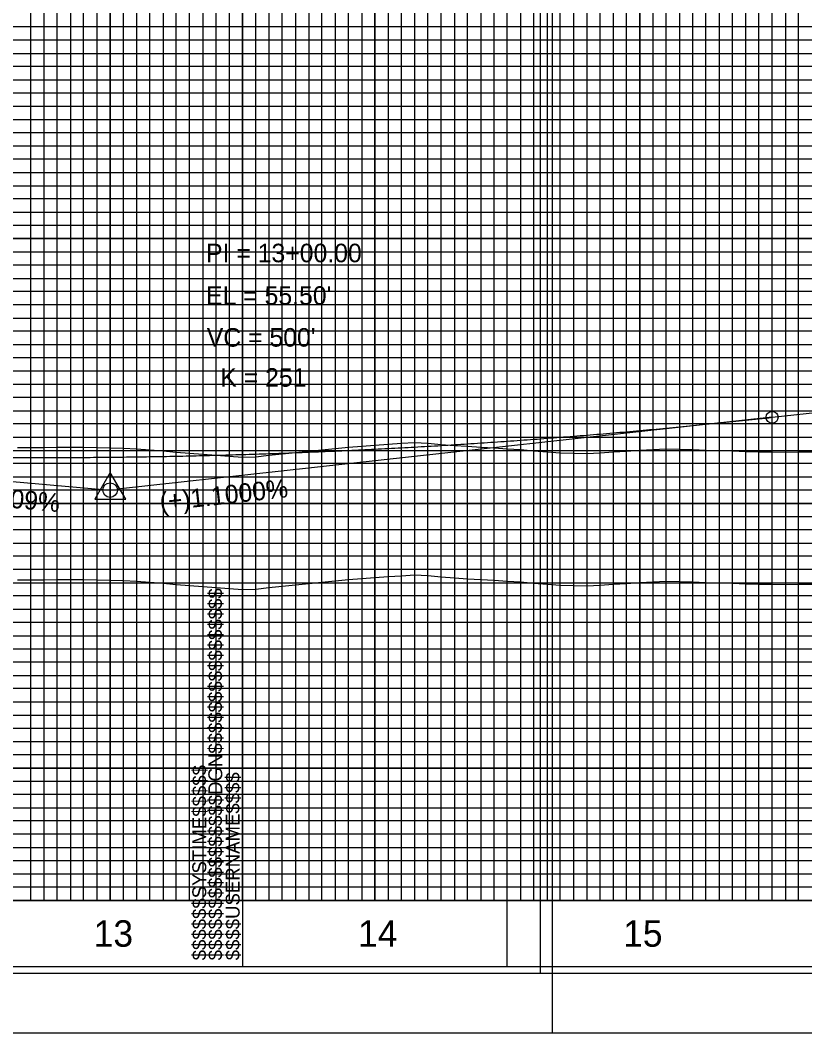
# Model space of a CAD drawing. Extents: x 2345490 to 2436403, y 465165 to 573888.
# Drawn here: x 2412161.4 to 2412457.6, y 549214.2 to 549596.7 of the extents above; entities that cross this region are included whole.
import ezdxf

# ---------------------------------------------------------------- set-up
doc = ezdxf.new("R2010")
doc.units = 0
for name, color, linetype in [('Old_Level_1', 7, 'Continuous'), ('Old_Level_18', 7, 'Continuous'), ('Old_Level_2', 7, 'Continuous'), ('Old_Level_40', 7, 'Continuous'), ('Old_Level_41', 7, 'Continuous'), ('Old_Level_42', 7, 'Continuous'), ('Old_Level_43', 7, 'Continuous'), ('Old_Level_50', 7, 'Continuous'), ('Old_Level_51', 7, 'Continuous'), ('Old_Level_57', 7, 'Continuous'), ('Old_Level_63', 7, 'Continuous')]:
    doc.layers.add(name, color=color, linetype=linetype)

msp = doc.modelspace()

# ---------------------------------------------------------------- linework, layer by layer
at = {"layer": 'Old_Level_1'}
for points in [[(2412160.325, 549385.2795), (2412165.325, 549385.28375), (2412170.325, 549385.3215), (2412175.325, 549385.35975), (2412180.325, 549385.3985), (2412185.325, 549385.43025), (2412190.325, 549385.28975), (2412195.325, 549385.15), (2412200.325, 549385.01075), (2412205.325, 549384.77425), (2412210.325, 549384.369), (2412215.325, 549383.9645), (2412220.325, 549383.5605), (2412225.325, 549383.15675), (2412230.325, 549382.75375), (2412235.325, 549382.3515), (2412240.325, 549381.99225), (2412245.325, 549381.66225), (2412250.325, 549381.7925), (2412255.325, 549382.316), (2412260.325, 549382.83925), (2412265.325, 549383.36225), (2412270.325, 549383.88475), (2412275.325, 549384.40725), (2412280.325, 549384.9295), (2412285.325, 549385.423), (2412290.325, 549385.778), (2412295.325, 549386.13275), (2412300.325, 549386.487), (2412305.325, 549386.841), (2412310.325, 549387.1945), (2412315.325, 549386.84825), (2412320.325, 549386.421), (2412325.325, 549386.01125), (2412330.325, 549385.713), (2412335.325, 549385.41525), (2412340.325, 549385.1185), (2412345.325, 549384.82225), (2412350.325, 549384.45825), (2412355.325, 549384.03575), (2412360.325, 549383.61325), (2412365.325, 549383.228), (2412370.325, 549383.0945), (2412375.325, 549382.97), (2412380.325, 549383.285), (2412385.325, 549383.6), (2412390.325, 549383.91475), (2412395.325, 549384.2295)], [(2412395.325, 549384.2295), (2412400.325, 549384.54375), (2412405.325, 549384.78375), (2412410.325, 549384.6235), (2412415.325, 549384.46275), (2412420.325, 549384.3015), (2412425.325, 549384.14), (2412430.325, 549383.978), (2412435.325, 549383.8155), (2412440.325, 549383.65275), (2412445.325, 549383.5805), (2412450.325, 549383.5525), (2412455.325, 549383.58175), (2412460.325, 549383.57625)]]:
    msp.add_lwpolyline(points, dxfattribs=at)
at = {"layer": 'Old_Level_18'}
msp.add_line((2412245.325, 549239.1715), (2412245.325, 549239.1715), dxfattribs=at)
msp.add_line((2412245.325, 549239.1715), (2412245.325, 549239.1715), dxfattribs=at)
for points in [[(2412345.325, 550289.1715), (2410845.325, 550289.1715), (2410845.325, 549239.1715), (2412345.325, 549239.1715)], [(2413745.325, 550289.1715), (2412245.325, 550289.1715), (2412245.325, 549239.1715), (2413745.325, 549239.1715)]]:
    msp.add_lwpolyline(points, close=True, dxfattribs=at)
at = {"layer": 'Old_Level_2'}
for p, q in [((2412445.325, 549446.6715), (2412495.325, 549452.1715)), ((2412445.325, 549446.6715), (2412198.05875, 549419.472)), ((2411945.325, 549441.444), (2412192.586, 549419.4155))]:
    msp.add_line(p, q, dxfattribs=at)
msp.add_lwpolyline([(2412189.51925, 549415.7205), (2412201.26175, 549415.7205), (2412195.39075, 549425.84625)], close=True, dxfattribs=at)
for centre, radius in [((2412445.325, 549446.6715), 2.25), ((2412195.325, 549419.1715), 2.75), ((2412195.325, 549419.1715), 2.75)]:
    msp.add_circle(centre, radius, dxfattribs=at)
msp.add_spline([(2411945.325, 549441.444), (2411955.325, 549440.573), (2411965.325, 549439.742), (2411975.325, 549438.9505), (2411985.325, 549438.199), (2411995.325, 549437.48725), (2412005.325, 549436.8155), (2412015.325, 549436.18325), (2412025.325, 549435.591), (2412035.325, 549435.0385), (2412045.325, 549434.526), (2412055.325, 549434.053), (2412065.325, 549433.62), (2412075.325, 549433.227), (2412085.325, 549432.8735), (2412095.325, 549432.56), (2412105.325, 549432.28625), (2412115.325, 549432.0525), (2412125.325, 549431.85825), (2412135.325, 549431.704), (2412145.325, 549431.5895), (2412155.325, 549431.515), (2412165.325, 549431.48), (2412175.325, 549431.485), (2412185.325, 549431.53), (2412195.325, 549431.6145), (2412205.325, 549431.739), (2412215.325, 549431.90325), (2412225.325, 549432.1075), (2412235.325, 549432.35125), (2412245.325, 549432.635), (2412255.325, 549432.9585), (2412265.325, 549433.322), (2412275.325, 549433.725), (2412285.325, 549434.168), (2412295.325, 549434.651), (2412305.325, 549435.1735), (2412315.325, 549435.736), (2412325.325, 549436.33825), (2412335.325, 549436.9805), (2412345.325, 549437.66225), (2412355.325, 549438.384), (2412365.325, 549439.1455), (2412375.325, 549439.947), (2412385.325, 549440.788), (2412395.325, 549441.669), (2412405.325, 549442.59), (2412415.325, 549443.5505), (2412425.325, 549444.551), (2412435.325, 549445.59125), (2412445.325, 549446.6715)], degree=3, dxfattribs=at)
at = {"layer": 'Old_Level_40'}
msp.add_line((2412245.325, 549239.1715), (2412245.325, 549239.1715), dxfattribs=at)
msp.add_line((2412245.325, 549239.1715), (2412245.325, 549239.1715), dxfattribs=at)
msp.add_line((2412245.325, 549239.1715), (2412245.325, 549239.1715), dxfattribs=at)
msp.add_line((2412245.325, 549239.1715), (2412245.325, 549239.1715), dxfattribs=at)
at = {"layer": 'Old_Level_41'}
for p, q in [((2412345.325, 549264.1715), (2410845.325, 549264.1715)), ((2413745.325, 549264.1715), (2412245.325, 549264.1715))]:
    msp.add_line(p, q, dxfattribs=at)
for points in [[(2412245.325, 550289.1715), (2412295.325, 550289.1715), (2412295.325, 549264.1715), (2412345.325, 549264.1715), (2412345.325, 550289.1715), (2412395.325, 550289.1715), (2412395.325, 549264.1715), (2412445.325, 549264.1715), (2412445.325, 550289.1715), (2412495.325, 550289.1715), (2412495.325, 549264.1715), (2412545.325, 549264.1715), (2412545.325, 550289.1715), (2412595.325, 550289.1715), (2412595.325, 549264.1715), (2412645.325, 549264.1715), (2412645.325, 550289.1715), (2412695.325, 550289.1715), (2412695.325, 549264.1715), (2412745.325, 549264.1715), (2412745.325, 550289.1715), (2412795.325, 550289.1715), (2412795.325, 549264.1715), (2412845.325, 549264.1715)], [(2412320.325, 549264.1715), (2412320.325, 550289.1715), (2412370.325, 550289.1715), (2412370.325, 549264.1715), (2412420.325, 549264.1715), (2412420.325, 550289.1715), (2412470.325, 550289.1715), (2412470.325, 549264.1715), (2412520.325, 549264.1715), (2412520.325, 550289.1715), (2412570.325, 550289.1715), (2412570.325, 549264.1715), (2412620.325, 549264.1715), (2412620.325, 550289.1715), (2412670.325, 550289.1715), (2412670.325, 549264.1715), (2412720.325, 549264.1715), (2412720.325, 550289.1715), (2412770.325, 550289.1715), (2412770.325, 549264.1715), (2412820.325, 549264.1715), (2412820.325, 550289.1715), (2412870.325, 550289.1715)], [(2412170.325, 550151.6215), (2412170.325, 549264.1715), (2412220.325, 549264.1715), (2412220.325, 550151.6215)], [(2412270.325, 550151.6215), (2412270.325, 549264.1715)], [(2412345.325, 549589.1715), (2410845.325, 549589.1715), (2410845.325, 549539.1715), (2412345.325, 549539.1715)], [(2413745.325, 549589.1715), (2412245.325, 549589.1715), (2412245.325, 549539.1715), (2413745.325, 549539.1715)], [(2412345.325, 549514.1715), (2410845.325, 549514.1715), (2410845.325, 549564.1715), (2412345.325, 549564.1715)], [(2413745.325, 549514.1715), (2412245.325, 549514.1715), (2412245.325, 549564.1715), (2413745.325, 549564.1715)], [(2412345.325, 549489.1715), (2410845.325, 549489.1715), (2410845.325, 549439.1715), (2412345.325, 549439.1715)], [(2413745.325, 549489.1715), (2412245.325, 549489.1715), (2412245.325, 549439.1715), (2413745.325, 549439.1715)], [(2412345.325, 549389.1715), (2410845.325, 549389.1715), (2410845.325, 549339.1715), (2412345.325, 549339.1715)], [(2413745.325, 549389.1715), (2412245.325, 549389.1715), (2412245.325, 549339.1715), (2413745.325, 549339.1715)], [(2412345.325, 549314.1715), (2410845.325, 549314.1715), (2410845.325, 549364.1715), (2412345.325, 549364.1715)], [(2413745.325, 549314.1715), (2412245.325, 549314.1715), (2412245.325, 549364.1715), (2413745.325, 549364.1715)], [(2412345.325, 549289.1715), (2410845.325, 549289.1715)], [(2413745.325, 549289.1715), (2412245.325, 549289.1715)], [(2412282.825, 549239.1715), (2412282.825, 549239.1715)]]:
    msp.add_lwpolyline(points, dxfattribs=at)
at = {"layer": 'Old_Level_42'}
for points in [[(2412195.325, 550151.6215), (2412195.325, 549264.1715), (2412245.325, 549264.1715), (2412245.325, 550151.6215)], [(2412295.325, 550151.6215), (2412295.325, 549264.1715), (2412345.325, 549264.1715)], [(2412345.325, 549414.1715), (2410845.325, 549414.1715), (2410845.325, 549464.1715), (2412345.325, 549464.1715)], [(2413745.325, 549414.1715), (2412245.325, 549414.1715), (2412245.325, 549464.1715), (2413745.325, 549464.1715)]]:
    msp.add_lwpolyline(points, dxfattribs=at)
at = {"layer": 'Old_Level_43'}
for points in [[(2412300.325, 550289.1715), (2412300.325, 549264.1715), (2412305.325, 549264.1715), (2412305.325, 550289.1715)], [(2412310.325, 550289.1715), (2412310.325, 549264.1715), (2412315.325, 549264.1715), (2412315.325, 550289.1715)], [(2412325.325, 550289.1715), (2412325.325, 549264.1715), (2412330.325, 549264.1715), (2412330.325, 550289.1715)], [(2412335.325, 550289.1715), (2412335.325, 549264.1715), (2412340.325, 549264.1715), (2412340.325, 550289.1715)], [(2412350.325, 550289.1715), (2412350.325, 549264.1715), (2412355.325, 549264.1715), (2412355.325, 550289.1715)], [(2412360.325, 550289.1715), (2412360.325, 549264.1715), (2412365.325, 549264.1715), (2412365.325, 550289.1715)], [(2412375.325, 550289.1715), (2412375.325, 549264.1715), (2412380.325, 549264.1715), (2412380.325, 550289.1715)], [(2412385.325, 550289.1715), (2412385.325, 549264.1715), (2412390.325, 549264.1715), (2412390.325, 550289.1715)], [(2412400.325, 550289.1715), (2412400.325, 549264.1715), (2412405.325, 549264.1715), (2412405.325, 550289.1715)], [(2412410.325, 550289.1715), (2412410.325, 549264.1715), (2412415.325, 549264.1715), (2412415.325, 550289.1715)], [(2412425.325, 550289.1715), (2412425.325, 549264.1715), (2412430.325, 549264.1715), (2412430.325, 550289.1715)], [(2412435.325, 550289.1715), (2412435.325, 549264.1715), (2412440.325, 549264.1715), (2412440.325, 550289.1715)], [(2412450.325, 550289.1715), (2412450.325, 549264.1715), (2412455.325, 549264.1715), (2412455.325, 550289.1715)], [(2412165.325, 550151.6215), (2412165.325, 549264.1715), (2412175.325, 549264.1715), (2412175.325, 550151.6215)], [(2412180.325, 550151.6215), (2412180.325, 549264.1715), (2412185.325, 549264.1715), (2412185.325, 550151.6215)], [(2412190.325, 550151.6215), (2412190.325, 549264.1715), (2412200.325, 549264.1715), (2412200.325, 550151.6215)], [(2412205.325, 550151.6215), (2412205.325, 549264.1715), (2412210.325, 549264.1715), (2412210.325, 550151.6215)], [(2412215.325, 550151.6215), (2412215.325, 549264.1715), (2412225.325, 549264.1715), (2412225.325, 550151.6215)], [(2412230.325, 550151.6215), (2412230.325, 549264.1715)], [(2412230.325, 549264.1715), (2412235.325, 549264.1715), (2412235.325, 550151.6215)], [(2412240.325, 550151.6215), (2412240.325, 549264.1715), (2412250.325, 549264.1715), (2412250.325, 550151.6215)], [(2412255.325, 550151.6215), (2412255.325, 549264.1715), (2412260.325, 549264.1715), (2412260.325, 550151.6215)], [(2412265.325, 550151.6215), (2412265.325, 549264.1715), (2412275.325, 549264.1715), (2412275.325, 550151.6215)], [(2412280.325, 550151.6215), (2412280.325, 549264.1715), (2412285.325, 549264.1715), (2412285.325, 550151.6215)], [(2412290.325, 550151.6215), (2412290.325, 549264.1715), (2412300.325, 549264.1715)], [(2412295.325, 549594.1715), (2410895.325, 549594.1715), (2410895.325, 549584.1715), (2412295.325, 549584.1715)], [(2413695.325, 549594.1715), (2412295.325, 549594.1715), (2412295.325, 549584.1715), (2413695.325, 549584.1715)], [(2412295.325, 549579.1715), (2410895.325, 549579.1715), (2410895.325, 549574.1715), (2412295.325, 549574.1715)], [(2413695.325, 549579.1715), (2412295.325, 549579.1715), (2412295.325, 549574.1715), (2413695.325, 549574.1715)], [(2412295.325, 549569.1715), (2410895.325, 549569.1715), (2410895.325, 549559.1715), (2412295.325, 549559.1715)], [(2413695.325, 549569.1715), (2412295.325, 549569.1715), (2412295.325, 549559.1715), (2413695.325, 549559.1715)], [(2412295.325, 549554.1715), (2410895.325, 549554.1715), (2410895.325, 549549.1715), (2412295.325, 549549.1715)], [(2413695.325, 549554.1715), (2412295.325, 549554.1715), (2412295.325, 549549.1715), (2413695.325, 549549.1715)], [(2412295.325, 549544.1715), (2410895.325, 549544.1715), (2410895.325, 549534.1715), (2412295.325, 549534.1715)], [(2413695.325, 549544.1715), (2412295.325, 549544.1715), (2412295.325, 549534.1715), (2413695.325, 549534.1715)], [(2412295.325, 549529.1715), (2410895.325, 549529.1715), (2410895.325, 549524.1715), (2412295.325, 549524.1715)], [(2413695.325, 549529.1715), (2412295.325, 549529.1715), (2412295.325, 549524.1715), (2413695.325, 549524.1715)], [(2412295.325, 549519.1715), (2410895.325, 549519.1715), (2410895.325, 549509.1715), (2412295.325, 549509.1715)], [(2413695.325, 549519.1715), (2412295.325, 549519.1715), (2412295.325, 549509.1715), (2413695.325, 549509.1715)], [(2412295.325, 549504.1715), (2410895.325, 549504.1715), (2410895.325, 549499.1715), (2412295.325, 549499.1715)], [(2413695.325, 549504.1715), (2412295.325, 549504.1715), (2412295.325, 549499.1715), (2413695.325, 549499.1715)], [(2412295.325, 549494.1715), (2410895.325, 549494.1715), (2410895.325, 549484.1715), (2412295.325, 549484.1715)], [(2413695.325, 549494.1715), (2412295.325, 549494.1715), (2412295.325, 549484.1715), (2413695.325, 549484.1715)], [(2412295.325, 549479.1715), (2410895.325, 549479.1715), (2410895.325, 549474.1715), (2412295.325, 549474.1715)], [(2413695.325, 549479.1715), (2412295.325, 549479.1715), (2412295.325, 549474.1715), (2413695.325, 549474.1715)], [(2412295.325, 549469.1715), (2410895.325, 549469.1715)], [(2413695.325, 549469.1715), (2412295.325, 549469.1715)], [(2410895.325, 549459.1715), (2412295.325, 549459.1715)], [(2412295.325, 549459.1715), (2413695.325, 549459.1715)], [(2412295.325, 549454.1715), (2410895.325, 549454.1715), (2410895.325, 549449.1715), (2412295.325, 549449.1715)], [(2413695.325, 549454.1715), (2412295.325, 549454.1715), (2412295.325, 549449.1715), (2413695.325, 549449.1715)], [(2412295.325, 549444.1715), (2410895.325, 549444.1715)], [(2413695.325, 549444.1715), (2412295.325, 549444.1715)], [(2410895.325, 549434.1715), (2412295.325, 549434.1715)], [(2412295.325, 549434.1715), (2413695.325, 549434.1715)], [(2412295.325, 549429.1715), (2410895.325, 549429.1715), (2410895.325, 549424.1715), (2412295.325, 549424.1715)], [(2413695.325, 549429.1715), (2412295.325, 549429.1715), (2412295.325, 549424.1715), (2413695.325, 549424.1715)], [(2412295.325, 549419.1715), (2410895.325, 549419.1715), (2410895.325, 549409.1715), (2412295.325, 549409.1715)], [(2413695.325, 549419.1715), (2412295.325, 549419.1715), (2412295.325, 549409.1715), (2413695.325, 549409.1715)], [(2412295.325, 549404.1715), (2410895.325, 549404.1715), (2410895.325, 549399.1715), (2412295.325, 549399.1715)], [(2413695.325, 549404.1715), (2412295.325, 549404.1715), (2412295.325, 549399.1715), (2413695.325, 549399.1715)], [(2412295.325, 549394.1715), (2410895.325, 549394.1715), (2410895.325, 549384.1715), (2412295.325, 549384.1715)], [(2413695.325, 549394.1715), (2412295.325, 549394.1715), (2412295.325, 549384.1715), (2413695.325, 549384.1715)], [(2412295.325, 549379.1715), (2410895.325, 549379.1715), (2410895.325, 549374.1715), (2412295.325, 549374.1715)], [(2413695.325, 549379.1715), (2412295.325, 549379.1715), (2412295.325, 549374.1715), (2413695.325, 549374.1715)], [(2412295.325, 549369.1715), (2410895.325, 549369.1715), (2410895.325, 549359.1715), (2412295.325, 549359.1715)], [(2413695.325, 549369.1715), (2412295.325, 549369.1715), (2412295.325, 549359.1715), (2413695.325, 549359.1715)], [(2412295.325, 549354.1715), (2410895.325, 549354.1715), (2410895.325, 549349.1715), (2412295.325, 549349.1715)], [(2413695.325, 549354.1715), (2412295.325, 549354.1715), (2412295.325, 549349.1715), (2413695.325, 549349.1715)], [(2412295.325, 549344.1715), (2410895.325, 549344.1715), (2410895.325, 549334.1715), (2412295.325, 549334.1715)], [(2413695.325, 549344.1715), (2412295.325, 549344.1715), (2412295.325, 549334.1715), (2413695.325, 549334.1715)], [(2412295.325, 549329.1715), (2410895.325, 549329.1715), (2410895.325, 549324.1715), (2412295.325, 549324.1715)], [(2413695.325, 549329.1715), (2412295.325, 549329.1715), (2412295.325, 549324.1715), (2413695.325, 549324.1715)], [(2412295.325, 549319.1715), (2410895.325, 549319.1715), (2410895.325, 549309.1715), (2412295.325, 549309.1715)], [(2413695.325, 549319.1715), (2412295.325, 549319.1715), (2412295.325, 549309.1715), (2413695.325, 549309.1715)], [(2412295.325, 549304.1715), (2410895.325, 549304.1715), (2410895.325, 549299.1715), (2412295.325, 549299.1715)], [(2413695.325, 549304.1715), (2412295.325, 549304.1715), (2412295.325, 549299.1715), (2413695.325, 549299.1715)], [(2412295.325, 549294.1715), (2410895.325, 549294.1715), (2410895.325, 549284.1715), (2412295.325, 549284.1715)], [(2413695.325, 549294.1715), (2412295.325, 549294.1715), (2412295.325, 549284.1715), (2413695.325, 549284.1715)], [(2412295.325, 549279.1715), (2410895.325, 549279.1715), (2410895.325, 549274.1715), (2412295.325, 549274.1715)], [(2413695.325, 549279.1715), (2412295.325, 549279.1715), (2412295.325, 549274.1715), (2413695.325, 549274.1715)], [(2412295.325, 549269.1715), (2410895.325, 549269.1715)], [(2413695.325, 549269.1715), (2412295.325, 549269.1715)]]:
    msp.add_lwpolyline(points, dxfattribs=at)
at = {"layer": 'Old_Level_50'}
for points in [[(2412357.825, 550291.7215), (2410691.325, 550291.7215), (2410691.325, 549236.6215), (2412357.825, 549236.6215)], [(2413757.825, 550291.7215), (2412091.325, 550291.7215), (2412091.325, 549236.6215), (2413757.825, 549236.6215)]]:
    msp.add_lwpolyline(points, close=True, dxfattribs=at)
at = {"layer": 'Old_Level_51'}
for points in [[(2412362.325, 550314.1715), (2410678.325, 550314.1715), (2410678.325, 549214.1715), (2412362.325, 549214.1715)], [(2413762.325, 550314.1715), (2412078.325, 550314.1715), (2412078.325, 549214.1715), (2413762.325, 549214.1715)]]:
    msp.add_lwpolyline(points, close=True, dxfattribs=at)
at = {"layer": 'Old_Level_57'}
for p, q in [((2412195.32475, 549264.27175), (2412195.32475, 549814.27175)), ((2412195.32475, 549264.17175), (2412195.32475, 549814.17175)), ((2412295.32475, 549264.27175), (2412295.32475, 549814.27175)), ((2412295.32475, 549264.17175), (2412295.32475, 549814.17175)), ((2412395.32475, 549264.27175), (2412395.32475, 549814.27175)), ((2412395.32475, 549264.17175), (2412395.32475, 549814.17175)), ((2410845.32525, 549564.17175), (2414495.32475, 549564.17175)), ((2410845.32525, 549514.17175), (2414495.32475, 549514.17175)), ((2410845.32525, 549464.17175), (2414495.32475, 549464.17175)), ((2410845.32525, 549414.17175), (2414495.32475, 549414.17175)), ((2410845.32525, 549364.17175), (2414495.32475, 549364.17175)), ((2410845.325, 549314.17175), (2414495.32475, 549314.17175)), ((2410845.32525, 549264.17175), (2414495.32475, 549264.17175))]:
    msp.add_line(p, q, dxfattribs=at)
at = {"layer": 'Old_Level_63'}
msp.add_line((2410895.325, 549264.1715), (2414450.7345, 549264.1715), dxfattribs=at)
for points in [[(2412160.325, 549435.2795), (2412165.325, 549435.28375), (2412170.325, 549435.3215), (2412175.325, 549435.35975), (2412180.325, 549435.3985), (2412185.325, 549435.43025), (2412190.325, 549435.28975), (2412195.325, 549435.15), (2412200.325, 549435.01075), (2412205.325, 549434.77425), (2412210.325, 549434.369), (2412215.325, 549433.9645), (2412220.325, 549433.5605), (2412225.325, 549433.15675), (2412230.325, 549432.75375), (2412235.325, 549432.3515), (2412240.325, 549431.99225), (2412245.325, 549431.66225), (2412250.325, 549431.7925), (2412255.325, 549432.316), (2412260.325, 549432.83925), (2412265.325, 549433.36225), (2412270.325, 549433.88475), (2412275.325, 549434.40725), (2412280.325, 549434.9295), (2412285.325, 549435.423), (2412290.325, 549435.778), (2412295.325, 549436.13275), (2412300.325, 549436.487), (2412305.325, 549436.841), (2412310.325, 549437.1945), (2412315.325, 549436.84825), (2412320.325, 549436.421), (2412325.325, 549436.01125), (2412330.325, 549435.713), (2412335.325, 549435.41525), (2412340.325, 549435.1185), (2412345.325, 549434.82225), (2412350.325, 549434.45825), (2412355.325, 549434.03575), (2412360.325, 549433.61325), (2412365.325, 549433.228), (2412370.325, 549433.0945), (2412375.325, 549432.97), (2412380.325, 549433.285), (2412385.325, 549433.6), (2412390.325, 549433.91475), (2412395.325, 549434.2295)], [(2412395.325, 549434.2295), (2412400.325, 549434.54375), (2412405.325, 549434.78375), (2412410.325, 549434.6235), (2412415.325, 549434.46275), (2412420.325, 549434.3015), (2412425.325, 549434.14), (2412430.325, 549433.978), (2412435.325, 549433.8155), (2412440.325, 549433.65275), (2412445.325, 549433.5805), (2412450.325, 549433.5525), (2412455.325, 549433.58175), (2412460.325, 549433.57625)]]:
    msp.add_lwpolyline(points, dxfattribs=at)

# ---------------------------------------------------------------- texts
at = {"layer": 'Old_Level_1'}
for s, p in [('13', (2412189.131, 549246.6715)), ('14', (2412288.9735, 549246.6715)), ('15', (2412389.066, 549246.6715))]:
    msp.add_text(s, height=10.000001, dxfattribs=at).set_placement(p)
at = {"layer": 'Old_Level_2'}
for s, height, p in [('PI = 13+00.00', 7.0000005, (2412231.5465, 549505.24825)), ("EL = 55.50'", 7.0000005, (2412231.54625, 549489.17125)), ("VC = 500'", 7.000001, (2412231.82675, 549473.36925)), ('K = 251', 7.000001, (2412236.9345, 549458.23575))]:
    msp.add_text(s, height=height, dxfattribs=at).set_placement(p)
for s, rotation, p in [('(+)1.1000%', 6.2772972, (2412214.4315, 549411.2125)), ('(-)0.8909%', 354.9089083, (2412129.95, 549414.956))]:
    msp.add_text(s, height=7.000001, rotation=rotation, dxfattribs=at).set_placement(p)
at = {"layer": 'Old_Level_41'}
for s, p in [('$$$$$$$$$$$$$$$$DGN$$$$$$$$$$$$$$$$', (2412237.675, 549241.534)), ('$$$$$$SYSTIME$$$$$', (2412231.625, 549241.534)), ('$$$$USERNAME$$$$', (2412244.25, 549241.5465))]:
    msp.add_text(s, height=5.25, rotation=90, dxfattribs=at).set_placement(p)

doc.saveas('drawing.dxf')
